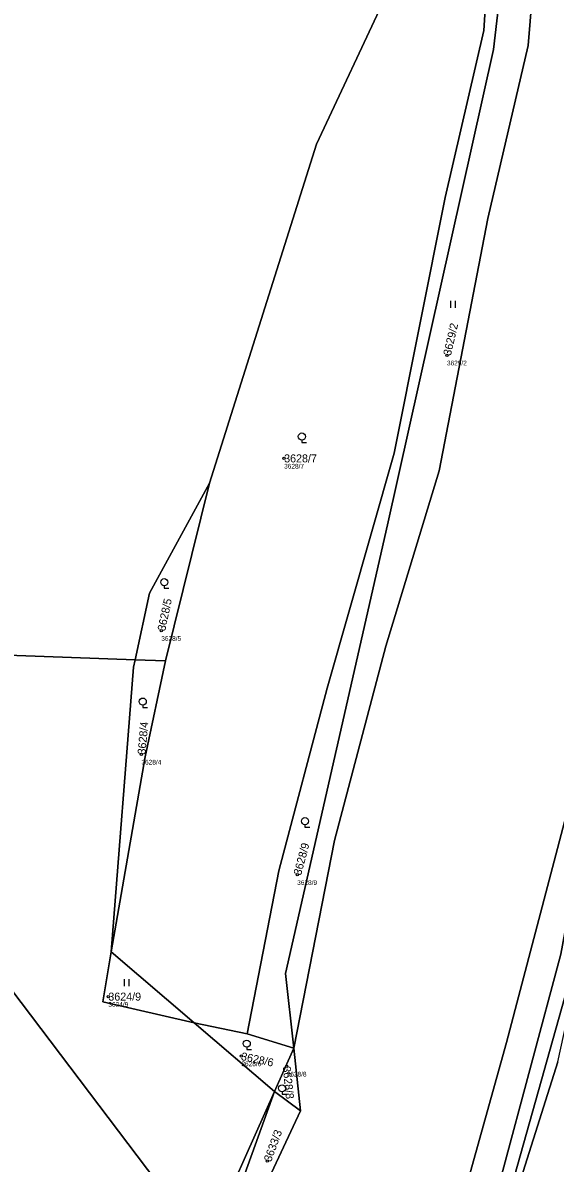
# Model space of a CAD drawing. Extents: x -761174 to -757114, y -1063806 to -1059397.
# Drawn here: x -759638.5 to -759525.6, y -1061749.1 to -1061506.8 of the extents above; entities that cross this region are included whole.
import ezdxf

# ---------------------------------------------------------------- set-up
doc = ezdxf.new("R2010")
doc.units = 0
for name, color, linetype in [('Definiční body', 7, 'Continuous'), ('Hranice parcel', 7, 'Continuous'), ('Parcelní čísla', 7, 'Continuous'), ('Polygon parcely', 7, 'Continuous'), ('Značky kultur', 7, 'Continuous')]:
    doc.layers.add(name, color=color, linetype=linetype)

msp = doc.modelspace()

# ---------------------------------------------------------------- linework, layer by layer
at = {"layer": 'Definiční body'}
for centre in [(-759548.54, -1061577.45), (-759583.09, -1061599.37), (-759609.17, -1061635.96), (-759613.37, -1061662.24), (-759580.32, -1061687.81), (-759620.4, -1061713.69), (-759592.16, -1061726.31), (-759582.55, -1061728.5), (-759586.66, -1061748.61)]:
    msp.add_circle(centre, 0.25, dxfattribs=at)
at = {"layer": 'Hranice parcel'}
for p, q in [((-759608.27, -1061642.35), (-759598.91, -1061604.6)), ((-759608.27, -1061642.35), (-759614.73, -1061642.16)), ((-759602.19, -1061719.25), (-759619.83, -1061704.19)), ((-759590.96, -1061721.57), (-759602.19, -1061719.25)), ((-759585.1, -1061733.84), (-759602.19, -1061719.25)), ((-759581.06, -1061724.63), (-759590.96, -1061721.57)), ((-759585.1, -1061733.84), (-759581.06, -1061724.63)), ((-759579.6, -1061737.93), (-759581.06, -1061724.63)), ((-759599.79, -1061766.71), (-759585.1, -1061733.84)), ((-759594.92, -1061760.95), (-759585.1, -1061733.84)), ((-759585.1, -1061733.84), (-759579.6, -1061737.93)), ((-759579.6, -1061737.93), (-759590.97, -1061762.14))]:
    msp.add_line(p, q, dxfattribs=at)
for points in [[(-759455.38, -1061462.29), (-759460.4, -1061489.1), (-759474.6, -1061543.31), (-759490.86, -1061590.85), (-759506.26, -1061626.53), (-759515.86, -1061658.6), (-759524.37, -1061704.65), (-759536.94, -1061751.67), (-759545.3, -1061775.92)], [(-759550.13, -1061774.5), (-759535.88, -1061723.43), (-759520.35, -1061664.2), (-759506.7, -1061615.17), (-759481.19, -1061553.36), (-759467.98, -1061505.33), (-759462.62, -1061464.56)], [(-759581.06, -1061724.63), (-759572.37, -1061680.56), (-759561.5, -1061639.26), (-759550.22, -1061602), (-759539.84, -1061548.4), (-759531.3, -1061511.7), (-759529.32, -1061487.47)], [(-759598.91, -1061604.6), (-759576.24, -1061532.61), (-759561.27, -1061500.7), (-759554.52, -1061493.78), (-759539.53, -1061489.2)], [(-759590.96, -1061721.57), (-759584.22, -1061687), (-759573.96, -1061648.15), (-759559.72, -1061598.28), (-759548.89, -1061543.94), (-759540.73, -1061508.51), (-759539.53, -1061489.2)], [(-759581.06, -1061724.63), (-759582.81, -1061708.78), (-759561.15, -1061613.51), (-759538.69, -1061512.53), (-759535.82, -1061488.07)], [(-759614.73, -1061642.16), (-759611.64, -1061628), (-759598.91, -1061604.6)], [(-759631.6, -1061990.87), (-759555.83, -1061812.6), (-759534.78, -1061753.82), (-759521.03, -1061704.97), (-759513.69, -1061662.87), (-759504.15, -1061631.11), (-759501.08, -1061624.45)], [(-759631.6, -1061990.87), (-759604.24, -1061931.09), (-759581.25, -1061879.45), (-759566.77, -1061849.9), (-759545.77, -1061793.38), (-759524.98, -1061727.57), (-759511.38, -1061665.28), (-759501.08, -1061624.45)], [(-759614.73, -1061642.16), (-759647.59, -1061640.97), (-759679.57, -1061635.24)], [(-759619.83, -1061704.19), (-759615.07, -1061643.74), (-759614.73, -1061642.16)], [(-759619.83, -1061704.19), (-759612.59, -1061662.77), (-759608.27, -1061642.35)], [(-759684.24, -1061672.33), (-759683.26, -1061673.04), (-759645.11, -1061706.77), (-759599.79, -1061766.71)], [(-759602.19, -1061719.25), (-759621.54, -1061714.83), (-759619.83, -1061704.19)]]:
    msp.add_lwpolyline(points, dxfattribs=at)
at = {"layer": 'Polygon parcely'}
for points in [[(-759455.38, -1061462.29), (-759462.62, -1061464.56), (-759467.98, -1061505.33), (-759481.19, -1061553.36), (-759506.7, -1061615.17), (-759520.35, -1061664.2), (-759535.88, -1061723.43), (-759550.13, -1061774.5), (-759545.3, -1061775.92), (-759536.94, -1061751.67), (-759524.37, -1061704.65), (-759515.86, -1061658.6), (-759506.26, -1061626.53), (-759490.86, -1061590.85), (-759474.6, -1061543.31), (-759460.4, -1061489.1)], [(-759520.35, -1061664.2), (-759506.7, -1061615.17), (-759481.19, -1061553.36), (-759467.98, -1061505.33), (-759462.62, -1061464.56), (-759514.52, -1061484.54), (-759529.32, -1061487.47), (-759531.3, -1061511.7), (-759539.84, -1061548.4), (-759550.22, -1061602), (-759561.5, -1061639.26), (-759572.37, -1061680.56), (-759581.06, -1061724.63), (-759579.6, -1061737.93), (-759590.97, -1061762.14), (-759550.13, -1061774.5), (-759535.88, -1061723.43)], [(-759550.22, -1061602), (-759539.84, -1061548.4), (-759531.3, -1061511.7), (-759529.32, -1061487.47), (-759535.82, -1061488.07), (-759538.69, -1061512.53), (-759561.15, -1061613.51), (-759582.81, -1061708.78), (-759581.06, -1061724.63), (-759572.37, -1061680.56), (-759561.5, -1061639.26)], [(-759584.22, -1061687), (-759573.96, -1061648.15), (-759559.72, -1061598.28), (-759548.89, -1061543.94), (-759540.73, -1061508.51), (-759539.53, -1061489.2), (-759554.52, -1061493.78), (-759561.27, -1061500.7), (-759576.24, -1061532.61), (-759598.91, -1061604.6), (-759608.27, -1061642.35), (-759612.59, -1061662.77), (-759619.83, -1061704.19), (-759602.19, -1061719.25), (-759590.96, -1061721.57)], [(-759535.82, -1061488.07), (-759539.53, -1061489.2), (-759540.73, -1061508.51), (-759548.89, -1061543.94), (-759559.72, -1061598.28), (-759573.96, -1061648.15), (-759584.22, -1061687), (-759590.96, -1061721.57), (-759581.06, -1061724.63), (-759582.81, -1061708.78), (-759561.15, -1061613.51), (-759538.69, -1061512.53)], [(-759598.91, -1061604.6), (-759611.64, -1061628), (-759614.73, -1061642.16), (-759608.27, -1061642.35)], [(-759501.08, -1061624.45), (-759504.15, -1061631.11), (-759513.69, -1061662.87), (-759521.03, -1061704.97), (-759534.78, -1061753.82), (-759555.83, -1061812.6), (-759631.6, -1061990.87), (-759604.24, -1061931.09), (-759581.25, -1061879.45), (-759566.77, -1061849.9), (-759545.77, -1061793.38), (-759524.98, -1061727.57), (-759511.38, -1061665.28)], [(-759619.83, -1061704.19), (-759615.07, -1061643.74), (-759614.73, -1061642.16), (-759647.59, -1061640.97), (-759679.57, -1061635.24), (-759683.23, -1061659.14), (-759684.24, -1061672.33), (-759683.26, -1061673.04), (-759645.11, -1061706.77), (-759599.79, -1061766.71), (-759585.1, -1061733.84), (-759602.19, -1061719.25), (-759621.54, -1061714.83)], [(-759608.27, -1061642.35), (-759614.73, -1061642.16), (-759615.07, -1061643.74), (-759619.83, -1061704.19), (-759612.59, -1061662.77)], [(-759599.79, -1061766.71), (-759645.11, -1061706.77), (-759683.26, -1061673.04), (-759684.24, -1061672.33), (-759685.7, -1061688.9), (-759693.07, -1061727.25), (-759706.59, -1061788.17), (-759732.68, -1061896.84), (-759754.06, -1061970.78), (-759750.64, -1061971.41), (-759718.19, -1061977.43), (-759687.6, -1061983.6), (-759670.39, -1061940.55), (-759648.82, -1061893), (-759635.11, -1061855.1), (-759616.97, -1061806.94)], [(-759602.19, -1061719.25), (-759619.83, -1061704.19), (-759621.54, -1061714.83)], [(-759581.06, -1061724.63), (-759590.96, -1061721.57), (-759602.19, -1061719.25), (-759585.1, -1061733.84)], [(-759585.1, -1061733.84), (-759579.6, -1061737.93), (-759581.06, -1061724.63)], [(-759616.97, -1061806.94), (-759635.11, -1061855.1), (-759648.82, -1061893), (-759670.39, -1061940.55), (-759687.6, -1061983.6), (-759685.31, -1061983.66), (-759649.55, -1061898.82), (-759640.74, -1061878.15), (-759617.38, -1061813.43), (-759594.92, -1061760.95), (-759585.1, -1061733.84), (-759599.79, -1061766.71)], [(-759579.6, -1061737.93), (-759585.1, -1061733.84), (-759594.92, -1061760.95), (-759590.97, -1061762.14)]]:
    msp.add_lwpolyline(points, close=True, dxfattribs=at)
for points in [[(-759672.71, -1061485.65), (-759703.82, -1061537.4), (-759716.5, -1061573.8), (-759720.74, -1061591.35), (-759716.87, -1061593.17), (-759720.83, -1061617.31), (-759710.44, -1061621.59), (-759693.94, -1061629), (-759679.57, -1061635.24), (-759647.59, -1061640.97), (-759614.73, -1061642.16), (-759611.64, -1061628), (-759598.91, -1061604.6), (-759576.24, -1061532.61), (-759561.27, -1061500.7)], [(-759460.4, -1061489.1), (-759474.6, -1061543.31), (-759490.86, -1061590.85), (-759506.26, -1061626.53), (-759515.86, -1061658.6), (-759524.37, -1061704.65), (-759536.94, -1061751.67), (-759545.3, -1061775.92), (-759556.69, -1061808.62), (-759569.81, -1061839.63), (-759636.3, -1061992.96)], [(-759631.6, -1061990.87), (-759555.83, -1061812.6), (-759534.78, -1061753.82), (-759521.03, -1061704.97), (-759513.69, -1061662.87), (-759504.15, -1061631.11), (-759501.08, -1061624.45), (-759499.62, -1061618.65), (-759475.93, -1061554.19), (-759473.03, -1061544.93), (-759466.66, -1061524.59), (-759460.39, -1061499.61)], [(-759524.98, -1061727.57), (-759545.77, -1061793.38), (-759566.77, -1061849.9), (-759581.25, -1061879.45), (-759604.24, -1061931.09)]]:
    msp.add_lwpolyline(points, dxfattribs=at)
at = {"layer": 'Značky kultur'}
for p, q in [((-759547.71, -1061567.41), (-759547.71, -1061565.91)), ((-759546.71, -1061567.41), (-759546.71, -1061565.91)), ((-759579.33, -1061595.47), (-759579.33, -1061595.97)), ((-759579.33, -1061595.97), (-759578.33, -1061595.97)), ((-759608.53, -1061626.41), (-759608.53, -1061626.91)), ((-759608.53, -1061626.91), (-759607.53, -1061626.91)), ((-759613.09, -1061651.77), (-759613.09, -1061652.27)), ((-759613.09, -1061652.27), (-759612.09, -1061652.27)), ((-759578.67, -1061677.17), (-759578.67, -1061677.67)), ((-759578.67, -1061677.67), (-759577.67, -1061677.67)), ((-759616.95, -1061711.46), (-759616.95, -1061709.96)), ((-759615.95, -1061711.46), (-759615.95, -1061709.96)), ((-759591.02, -1061724.42), (-759591.02, -1061724.92)), ((-759591.02, -1061724.92), (-759590.02, -1061724.92)), ((-759583.51, -1061733.91), (-759583.51, -1061734.41)), ((-759583.51, -1061734.41), (-759582.51, -1061734.41))]:
    msp.add_line(p, q, dxfattribs=at)
for centre in [(-759579.33, -1061594.72), (-759608.53, -1061625.66), (-759613.09, -1061651.02), (-759578.67, -1061676.42), (-759591.02, -1061723.67), (-759583.51, -1061733.16)]:
    msp.add_circle(centre, 0.75, dxfattribs=at)

# ---------------------------------------------------------------- texts
at = {"layer": 'Definiční body'}
for s, p in [('3629/2', (-759548.54, -1061579.61)), ('3628/7', (-759583.09, -1061601.53)), ('3628/5', (-759609.17, -1061638.12)), ('3628/4', (-759613.37, -1061664.4)), ('3628/9', (-759580.32, -1061689.97)), ('3624/9', (-759620.4, -1061715.85)), ('3628/6', (-759592.16, -1061728.47)), ('3628/8', (-759582.55, -1061730.66))]:
    msp.add_text(s, height=1, dxfattribs=at).set_placement(p)
at = {"layer": 'Parcelní čísla'}
for s, rotation, p in [('3629/2', 77, (-759547.71, -1061577.64)), ('3628/5', 78, (-759608.34, -1061636.14)), ('3628/4', 85, (-759612.52, -1061662.31)), ('3628/9', 75, (-759579.5, -1061688.03)), ('3628/6', 348, (-759592.34, -1061727.14)), ('3628/8', 276, (-759583.4, -1061728.59)), ('3633/3', 70, (-759585.86, -1061748.9))]:
    msp.add_text(s, height=1.7, rotation=rotation, dxfattribs=at).set_placement(p)
for s, p in [('3628/7', (-759583.09, -1061600.22)), ('3624/9', (-759620.4, -1061714.54))]:
    msp.add_text(s, height=1.7, dxfattribs=at).set_placement(p)

doc.saveas('drawing.dxf')
